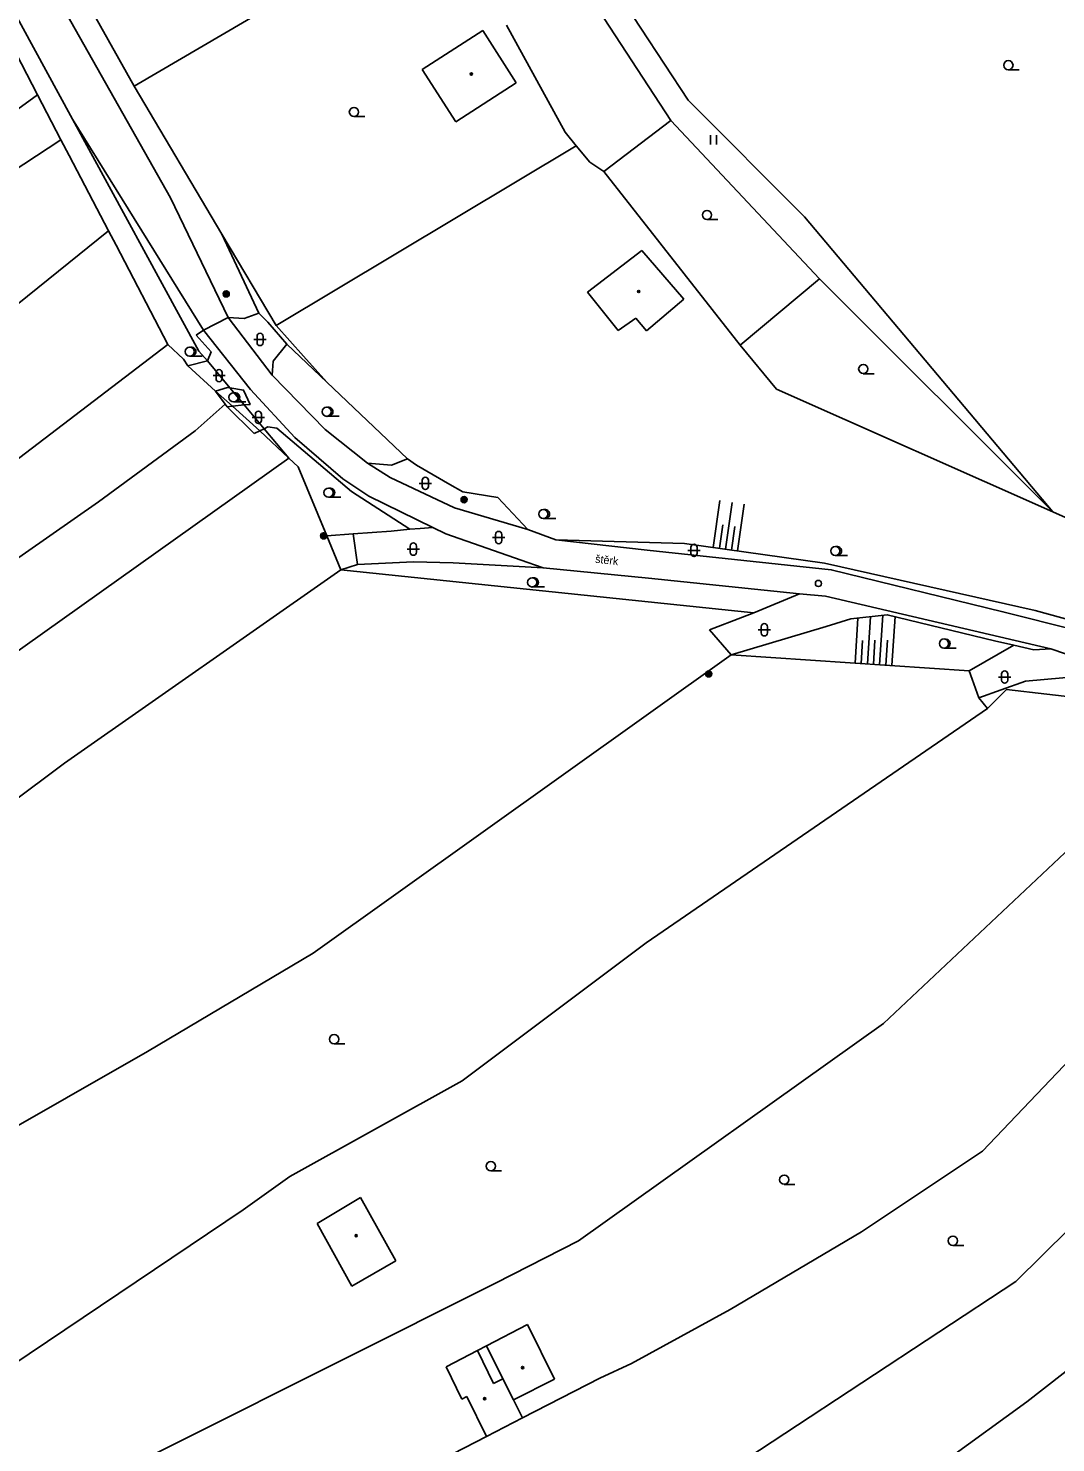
# Model space of a CAD drawing. Extents: x -595546 to -593986, y -1160845 to -1159202.
# Drawn here: x -594943.4 to -594860, y -1160337.3 to -1160222.4 of the extents above; entities that cross this region are included whole.
import ezdxf

# ---------------------------------------------------------------- set-up
doc = ezdxf.new("R2010")
doc.units = 0
for name, color, linetype in [('DOP - budovy nerozlisene - VP', 7, 'Continuous'), ('DOP - rozhrani ploch obecne', 7, 'Continuous'), ('Level 25', 7, 'Continuous'), ('Level 26', 7, 'Continuous'), ('Level 36', 7, 'Continuous'), ('Level 39', 7, 'Continuous'), ('Specificka linie pasportu komunikaci', 7, 'Continuous'), ('TM - DSPS - pomocna konstrukcni linie', 7, 'Continuous'), ('TM - hranice MC - pomocna linie', 7, 'Continuous'), ('TM - hranice souvisleho porostu (skupiny stromu_ kere)', 7, 'Continuous'), ('TM - letecke snimky - pomocna linie', 7, 'Continuous'), ('TM - nezpevnene cesty a chodniky', 7, 'Continuous'), ('TM - plot drateny_ kovovy - VP', 7, 'Continuous'), ('TM - popis povrchu', 7, 'Continuous'), ('TM - srafovani', 7, 'Continuous'), ('TM - vjezd na pozemek', 7, 'Continuous'), ('TM - zed operna - VP', 7, 'Continuous')]:
    doc.layers.add(name, color=color, linetype=linetype)

msp = doc.modelspace()

# ---------------------------------------------------------------- linework, layer by layer
at = {"layer": 'DOP - budovy nerozlisene - VP'}
for points in [[(-594906.51, -1160222.63), (-594911.43, -1160225.79)], [(-594903.78, -1160226.88), (-594906.51, -1160222.63)], [(-594911.43, -1160225.79), (-594908.69, -1160230.04)], [(-594908.69, -1160230.04), (-594903.78, -1160226.88)], [(-594897.99, -1160243.87), (-594893.59, -1160240.49)], [(-594893.59, -1160240.49), (-594890.16, -1160244.46)], [(-594895.51, -1160247), (-594897.99, -1160243.87)], [(-594890.16, -1160244.46), (-594893.2, -1160247.01)], [(-594894.07, -1160246), (-594895.51, -1160247)], [(-594893.2, -1160247.01), (-594894.07, -1160246)], [(-594919.97, -1160319.51), (-594916.44, -1160317.41)], [(-594916.44, -1160317.41), (-594913.57, -1160322.56)], [(-594917.14, -1160324.6), (-594919.97, -1160319.51)], [(-594913.57, -1160322.56), (-594917.14, -1160324.6)], [(-594902.86, -1160327.71), (-594906.2, -1160329.45)], [(-594900.67, -1160332.15), (-594902.86, -1160327.71)], [(-594909.49, -1160331.16), (-594906.94, -1160329.83)], [(-594906.94, -1160329.83), (-594905.63, -1160332.5)], [(-594904.87, -1160332.12), (-594906.2, -1160329.45)], [(-594909.49, -1160331.16), (-594908.21, -1160333.78)], [(-594905.63, -1160332.5), (-594904.87, -1160332.12)], [(-594904.02, -1160333.83), (-594904.87, -1160332.12)], [(-594904.02, -1160333.83), (-594900.67, -1160332.15)], [(-594907.79, -1160333.57), (-594908.21, -1160333.78)], [(-594907.79, -1160333.57), (-594906.19, -1160336.81)], [(-594903.28, -1160335.31), (-594904.02, -1160333.83)], [(-594903.28, -1160335.31), (-594906.19, -1160336.81)]]:
    msp.add_lwpolyline(points, dxfattribs=at)
at = {"layer": 'DOP - rozhrani ploch obecne'}
for points in [[(-594934.83, -1160227.16), (-594909.86, -1160212.53)], [(-594934.83, -1160227.16), (-594941.54, -1160215.17)], [(-594891.23, -1160229.93), (-594897.56, -1160220.24)], [(-594889.81, -1160228.3), (-594895.58, -1160219.48)], [(-594899.82, -1160230.88), (-594904.57, -1160222.19)], [(-594942.68, -1160227.85), (-594944.42, -1160224.5)], [(-594927.7, -1160239.18), (-594934.83, -1160227.16)], [(-594942.68, -1160227.85), (-594968.29, -1160246.49)], [(-594940.77, -1160231.5), (-594942.68, -1160227.85)], [(-594880.37, -1160237.77), (-594889.81, -1160228.3)], [(-594896.67, -1160234.07), (-594891.23, -1160229.93)], [(-594879.14, -1160242.8), (-594891.23, -1160229.93)], [(-594966.76, -1160248.56), (-594940.77, -1160231.5)], [(-594940.1, -1160232.79), (-594940.77, -1160231.5)], [(-594898.91, -1160231.99), (-594899.82, -1160230.88)], [(-594936.91, -1160238.9), (-594940.1, -1160232.79)], [(-594898.91, -1160231.99), (-594923.3, -1160246.6)], [(-594897.8, -1160233.33), (-594898.91, -1160231.99)], [(-594896.67, -1160234.07), (-594897.8, -1160233.33)], [(-594885.58, -1160248.18), (-594896.67, -1160234.07)], [(-594860.2, -1160261.72), (-594880.37, -1160237.77)], [(-594958.94, -1160256.63), (-594936.91, -1160238.9)], [(-594936.3, -1160240.07), (-594936.91, -1160238.9)], [(-594923.3, -1160246.6), (-594927.7, -1160239.18)], [(-594932.1, -1160248.13), (-594936.3, -1160240.07)], [(-594885.58, -1160248.18), (-594879.14, -1160242.8)], [(-594879.14, -1160242.8), (-594860.2, -1160261.72)], [(-594921.06, -1160249.08), (-594923.3, -1160246.6)], [(-594932.1, -1160248.13), (-594953.19, -1160264.2)], [(-594930.82, -1160249.33), (-594932.1, -1160248.13)], [(-594882.64, -1160251.76), (-594885.58, -1160248.18)], [(-594930.46, -1160249.85), (-594930.82, -1160249.33)], [(-594919.17, -1160251.19), (-594921.06, -1160249.08)], [(-594860.2, -1160261.72), (-594882.64, -1160251.76)], [(-594927.43, -1160252.98), (-594929.86, -1160255.14)], [(-594929.86, -1160255.14), (-594937.72, -1160260.91)], [(-594922.27, -1160257.35), (-594924.62, -1160255.14)], [(-594945.29, -1160273.74), (-594922.27, -1160257.35)], [(-594921.5, -1160258.07), (-594922.27, -1160257.35)], [(-594919.18, -1160263.67), (-594921.5, -1160258.07)], [(-594937.72, -1160260.91), (-594949.61, -1160269.19)], [(-594851.61, -1160265.54), (-594860.2, -1160261.72)], [(-594918.04, -1160266.44), (-594919.18, -1160263.67)], [(-594918.04, -1160266.44), (-594940.48, -1160282.12)], [(-594884.48, -1160269.91), (-594918.04, -1160266.44)], [(-594920.27, -1160297.55), (-594886.33, -1160273.34)], [(-594865.5, -1160277.69), (-594893.24, -1160296.73)], [(-594873.96, -1160303.27), (-594849.08, -1160279.88)], [(-594940.48, -1160282.12), (-594976.26, -1160308.88)], [(-594836.19, -1160282.48), (-594865.91, -1160313.65)], [(-594863.19, -1160324.23), (-594824.16, -1160285.7)], [(-594893.24, -1160296.73), (-594908.19, -1160307.94)], [(-594933.73, -1160305.55), (-594920.27, -1160297.55)], [(-594898.73, -1160320.92), (-594873.96, -1160303.27)], [(-594959.89, -1160320.49), (-594933.73, -1160305.55)], [(-594908.19, -1160307.94), (-594922.18, -1160315.69)], [(-594865.91, -1160313.65), (-594875.73, -1160320.2)], [(-594922.18, -1160315.69), (-594925.98, -1160318.41)], [(-594925.98, -1160318.41), (-594947.7, -1160333.01)], [(-594875.73, -1160320.2), (-594886.41, -1160326.51)], [(-594905.48, -1160324.36), (-594898.73, -1160320.92)], [(-594943.95, -1160343.63), (-594905.48, -1160324.36)], [(-594888.23, -1160340.69), (-594863.19, -1160324.23)], [(-594851.37, -1160325.46), (-594862.31, -1160334.01)], [(-594886.41, -1160326.51), (-594894.42, -1160330.9)], [(-594906.2, -1160329.45), (-594906.94, -1160329.83)], [(-594894.42, -1160330.9), (-594896.98, -1160332.07)], [(-594896.98, -1160332.07), (-594903.28, -1160335.31)], [(-594862.31, -1160334.01), (-594868.72, -1160338.66)], [(-594906.19, -1160336.81), (-594937.18, -1160352.75)]]:
    msp.add_lwpolyline(points, dxfattribs=at)
at = {"layer": 'Level 25'}
for centre, radius in [((-594927.35, -1160244.02), 0.25), ((-594927.35, -1160244.02), 0.2), ((-594927.35, -1160244.02), 0.15), ((-594927.35, -1160244.02), 0.1), ((-594927.35, -1160244.02), 0.05), ((-594908.02, -1160260.73), 0.25), ((-594908.02, -1160260.73), 0.2), ((-594908.02, -1160260.73), 0.15), ((-594908.02, -1160260.73), 0.1), ((-594908.02, -1160260.73), 0.05), ((-594919.44, -1160263.67), 0.25), ((-594919.44, -1160263.67), 0.2), ((-594919.44, -1160263.67), 0.15), ((-594919.44, -1160263.67), 0.1), ((-594919.44, -1160263.67), 0.05), ((-594888.15, -1160274.88), 0.25), ((-594888.15, -1160274.88), 0.2), ((-594888.15, -1160274.88), 0.15), ((-594888.15, -1160274.88), 0.1), ((-594888.15, -1160274.88), 0.05)]:
    msp.add_circle(centre, radius, dxfattribs=at)
at = {"layer": 'Level 26'}
msp.add_circle((-594879.23, -1160267.54), 0.25, dxfattribs=at)
at = {"layer": 'Level 36'}
for p, q in [((-594863.8, -1160225.82), (-594862.93, -1160225.82)), ((-594916.97, -1160229.62), (-594916.09, -1160229.62)), ((-594916.97, -1160229.62), (-594916.09, -1160229.62)), ((-594888.01, -1160231.89), (-594888.01, -1160231.14)), ((-594887.51, -1160231.89), (-594887.51, -1160231.14)), ((-594888.29, -1160237.98), (-594887.41, -1160237.98)), ((-594925.09, -1160247.72), (-594924.09, -1160247.72)), ((-594924.84, -1160247.47), (-594924.84, -1160247.97)), ((-594924.34, -1160247.47), (-594924.34, -1160247.97)), ((-594930.31, -1160249.09), (-594929.31, -1160249.09)), ((-594928.42, -1160250.66), (-594927.42, -1160250.66)), ((-594928.17, -1160250.41), (-594928.17, -1160250.91)), ((-594927.67, -1160250.41), (-594927.67, -1160250.91)), ((-594875.59, -1160250.5), (-594874.71, -1160250.5)), ((-594926.75, -1160252.8), (-594925.75, -1160252.8)), ((-594925.23, -1160254.05), (-594924.23, -1160254.05)), ((-594924.98, -1160253.8), (-594924.98, -1160254.3)), ((-594924.48, -1160253.8), (-594924.48, -1160254.3)), ((-594919.18, -1160253.96), (-594918.18, -1160253.96)), ((-594911.42, -1160259.16), (-594911.42, -1160259.66)), ((-594910.92, -1160259.16), (-594910.92, -1160259.66)), ((-594911.67, -1160259.41), (-594910.67, -1160259.41)), ((-594919.03, -1160260.54), (-594918.03, -1160260.54)), ((-594901.58, -1160262.27), (-594900.58, -1160262.27)), ((-594905.71, -1160263.81), (-594904.71, -1160263.81)), ((-594905.46, -1160263.56), (-594905.46, -1160264.06)), ((-594904.96, -1160263.56), (-594904.96, -1160264.06)), ((-594912.64, -1160264.75), (-594911.64, -1160264.75)), ((-594912.39, -1160264.5), (-594912.39, -1160265)), ((-594911.89, -1160264.5), (-594911.89, -1160265)), ((-594889.84, -1160264.85), (-594888.84, -1160264.85)), ((-594889.59, -1160264.6), (-594889.59, -1160265.1)), ((-594889.09, -1160264.6), (-594889.09, -1160265.1)), ((-594877.86, -1160265.27), (-594876.86, -1160265.27)), ((-594902.49, -1160267.82), (-594901.49, -1160267.82)), ((-594884.13, -1160271.3), (-594883.13, -1160271.3)), ((-594883.88, -1160271.05), (-594883.88, -1160271.55)), ((-594883.38, -1160271.05), (-594883.38, -1160271.55)), ((-594869.03, -1160272.8), (-594868.03, -1160272.8)), ((-594864.6, -1160275.14), (-594863.6, -1160275.14)), ((-594864.35, -1160274.89), (-594864.35, -1160275.39)), ((-594863.85, -1160274.89), (-594863.85, -1160275.39)), ((-594918.58, -1160304.93), (-594917.7, -1160304.93)), ((-594918.58, -1160304.93), (-594917.7, -1160304.93)), ((-594905.85, -1160315.23), (-594904.98, -1160315.23)), ((-594905.85, -1160315.23), (-594904.98, -1160315.23)), ((-594882.01, -1160316.34), (-594881.14, -1160316.34)), ((-594882.01, -1160316.34), (-594881.14, -1160316.34)), ((-594868.31, -1160321.3), (-594867.43, -1160321.3)), ((-594868.31, -1160321.3), (-594867.43, -1160321.3))]:
    msp.add_line(p, q, dxfattribs=at)
for centre in [(-594863.8, -1160225.45), (-594916.97, -1160229.25), (-594916.97, -1160229.25), (-594888.29, -1160237.61), (-594930.31, -1160248.71), (-594875.59, -1160250.12), (-594926.75, -1160252.42), (-594919.18, -1160253.59), (-594919.03, -1160260.16), (-594901.58, -1160261.9), (-594877.86, -1160264.9), (-594902.49, -1160267.45), (-594869.03, -1160272.42), (-594918.58, -1160304.55), (-594918.58, -1160304.55), (-594905.85, -1160314.86), (-594905.85, -1160314.86), (-594882.01, -1160315.96), (-594882.01, -1160315.96), (-594868.31, -1160320.92), (-594868.31, -1160320.92)]:
    msp.add_circle(centre, 0.375, dxfattribs=at)
for centre, radius, start, end in [((-594924.59, -1160247.47), 0.25, 0, 180), ((-594930.18, -1160248.71), 0.375, 260.4059, 99.5941), ((-594924.59, -1160247.97), 0.25, 180, 0), ((-594927.92, -1160250.41), 0.25, 0, 180), ((-594927.92, -1160250.91), 0.25, 180, 0), ((-594926.62, -1160252.42), 0.375, 260.4059, 99.5941), ((-594924.73, -1160253.8), 0.25, 0, 180), ((-594919.05, -1160253.59), 0.375, 260.4059, 99.5941), ((-594924.73, -1160254.3), 0.25, 180, 0), ((-594911.17, -1160259.16), 0.25, 0, 180), ((-594918.91, -1160260.16), 0.375, 260.4059, 99.5941), ((-594911.17, -1160259.66), 0.25, 180, 0), ((-594901.45, -1160261.9), 0.375, 260.4059, 99.5941), ((-594905.21, -1160263.56), 0.25, 0, 180), ((-594912.14, -1160264.5), 0.25, 0, 180), ((-594912.14, -1160265), 0.25, 180, 0), ((-594905.21, -1160264.06), 0.25, 180, 0), ((-594889.34, -1160264.6), 0.25, 0, 180), ((-594889.34, -1160265.1), 0.25, 180, 0), ((-594877.73, -1160264.9), 0.375, 260.4059, 99.5941), ((-594902.36, -1160267.45), 0.375, 260.4059, 99.5941), ((-594883.63, -1160271.05), 0.25, 0, 180), ((-594883.63, -1160271.55), 0.25, 180, 0), ((-594868.91, -1160272.42), 0.375, 260.4059, 99.5941), ((-594864.1, -1160274.89), 0.25, 0, 180), ((-594864.1, -1160275.39), 0.25, 180, 0)]:
    msp.add_arc(centre, radius, start, end, dxfattribs=at)
at = {"layer": 'Level 39'}
for centre, radius in [((-594907.43, -1160226.17), 0.09), ((-594907.43, -1160226.17), 0.09), ((-594907.43, -1160226.17), 0.0398), ((-594907.43, -1160226.17), 0.0398), ((-594893.83, -1160243.83), 0.09), ((-594893.83, -1160243.83), 0.0398), ((-594916.79, -1160320.51), 0.09), ((-594916.79, -1160320.51), 0.09), ((-594916.79, -1160320.51), 0.0398), ((-594916.79, -1160320.51), 0.0398), ((-594903.27, -1160331.22), 0.09), ((-594903.27, -1160331.22), 0.09), ((-594903.27, -1160331.22), 0.0398), ((-594903.27, -1160331.22), 0.0398), ((-594906.35, -1160333.75), 0.09), ((-594906.35, -1160333.75), 0.09), ((-594906.35, -1160333.75), 0.0398), ((-594906.35, -1160333.75), 0.0398)]:
    msp.add_circle(centre, radius, dxfattribs=at)
at = {"layer": 'Specificka linie pasportu komunikaci'}
for points in [[(-594974.62, -1160154.67), (-594969.46, -1160166.82), (-594954.54, -1160196.15), (-594931.88, -1160236.21), (-594927.2, -1160245.93)], [(-594939.83, -1160229.84), (-594947.04, -1160216.63), (-594957.84, -1160199.38), (-594965.03, -1160185.76)], [(-594928.88, -1160249.46), (-594929.56, -1160248.66), (-594939.83, -1160229.84)], [(-594927.05, -1160251.65), (-594928.88, -1160249.46)], [(-594925.88, -1160253.04), (-594927.05, -1160251.65)], [(-594924.26, -1160254.97), (-594925.88, -1160253.04)], [(-594922.27, -1160257.35), (-594924.26, -1160254.97)], [(-594918.04, -1160266.44), (-594916.69, -1160266.01)]]:
    msp.add_lwpolyline(points, dxfattribs=at)
at = {"layer": 'TM - DSPS - pomocna konstrukcni linie'}
for points in [[(-594927.2, -1160245.93), (-594929.18, -1160246.96)], [(-594929.18, -1160246.96), (-594929.8, -1160247.36)]]:
    msp.add_lwpolyline(points, dxfattribs=at)
at = {"layer": 'TM - hranice MC - pomocna linie'}
for points in [[(-594926.83, -1160253.15), (-594928.21, -1160251.91)], [(-594924.62, -1160255.14), (-594926.83, -1160253.15)]]:
    msp.add_lwpolyline(points, dxfattribs=at)
at = {"layer": 'TM - hranice souvisleho porostu (skupiny stromu_ kere)'}
for points in [[(-594924.7, -1160245.59), (-594925.9, -1160246.02), (-594927.2, -1160245.93)], [(-594929.8, -1160247.36), (-594928.58, -1160248.73), (-594928.88, -1160249.46)], [(-594923.6, -1160250.61), (-594923.52, -1160249.49), (-594922.42, -1160248.1)], [(-594928.88, -1160249.46), (-594930.46, -1160249.85)], [(-594928.21, -1160251.91), (-594927.24, -1160251.62), (-594927.05, -1160251.65)], [(-594927.05, -1160251.65), (-594925.94, -1160251.83), (-594925.41, -1160252.99), (-594925.88, -1160253.04)], [(-594926.83, -1160253.15), (-594927.27, -1160253.2)], [(-594925.88, -1160253.04), (-594926.83, -1160253.15)], [(-594925.07, -1160255.36), (-594924.62, -1160255.14)], [(-594924.62, -1160255.14), (-594924.26, -1160254.97)], [(-594924.26, -1160254.97), (-594923.96, -1160254.83), (-594923.24, -1160254.93), (-594917.17, -1160260.08), (-594912.42, -1160263.13)], [(-594912.62, -1160257.41), (-594913.92, -1160257.92), (-594915.86, -1160257.78)], [(-594905.27, -1160260.56), (-594902.85, -1160263.16)], [(-594912.42, -1160263.13), (-594913.94, -1160263.28), (-594917.03, -1160263.51)], [(-594900.56, -1160263.99), (-594890.11, -1160264.28), (-594878.75, -1160265.89), (-594861.63, -1160269.74), (-594843.21, -1160274.8), (-594828.13, -1160278.58), (-594817.68, -1160281.13), (-594808.77, -1160283.04)], [(-594912.14, -1160265.78), (-594908.9, -1160265.87), (-594901.61, -1160266.26)], [(-594880.76, -1160268.37), (-594884.48, -1160269.91)], [(-594884.48, -1160269.91), (-594885.39, -1160270.28), (-594888.09, -1160271.29)], [(-594886.33, -1160273.34), (-594883.24, -1160272.41), (-594878.61, -1160271.02), (-594876.6, -1160270.42), (-594873.64, -1160270.08), (-594864.94, -1160272.19)], [(-594866.99, -1160274.62), (-594863.35, -1160272.56)], [(-594866.19, -1160276.82), (-594864.38, -1160276.17), (-594862.41, -1160275.46), (-594857.86, -1160275.06), (-594853.64, -1160275.05), (-594850.72, -1160275.52)]]:
    msp.add_lwpolyline(points, dxfattribs=at)
at = {"layer": 'TM - letecke snimky - pomocna linie'}
for points in [[(-594929.18, -1160246.96), (-594939.83, -1160229.84)], [(-594927.7, -1160239.18), (-594924.7, -1160245.59)], [(-594917.03, -1160263.51), (-594919.18, -1160263.67)], [(-594912.42, -1160263.13), (-594911.58, -1160263.07), (-594910.55, -1160262.99)]]:
    msp.add_lwpolyline(points, dxfattribs=at)
at = {"layer": 'TM - nezpevnene cesty a chodniky'}
for points in [[(-594923.6, -1160250.61), (-594927.2, -1160245.93)], [(-594915.76, -1160260.45), (-594917.88, -1160259.04), (-594921.76, -1160255.69), (-594925.38, -1160251.78), (-594929.18, -1160246.96)], [(-594915.86, -1160257.78), (-594919.31, -1160255.03), (-594923.6, -1160250.61)], [(-594915.86, -1160257.78), (-594914.04, -1160258.93)], [(-594902.85, -1160263.16), (-594908.8, -1160261.39), (-594914.04, -1160258.93)], [(-594910.55, -1160262.99), (-594915.76, -1160260.45)], [(-594901.61, -1160266.26), (-594902.83, -1160265.83), (-594909.5, -1160263.5), (-594910.55, -1160262.99)], [(-594900.56, -1160263.99), (-594902.85, -1160263.16)], [(-594821.95, -1160280.93), (-594836.64, -1160276.8), (-594846.25, -1160274.36), (-594864.25, -1160269.84), (-594878.19, -1160266.43), (-594893.14, -1160264.82), (-594900.56, -1160263.99)], [(-594880.76, -1160268.37), (-594893.03, -1160267.12), (-594901.61, -1160266.26)], [(-594878.67, -1160268.58), (-594860.36, -1160272.84)], [(-594860.36, -1160272.84), (-594856.87, -1160274.05), (-594850.72, -1160275.52)]]:
    msp.add_lwpolyline(points, dxfattribs=at)
at = {"layer": 'TM - plot drateny_ kovovy - VP'}
for points in [[(-594922.42, -1160248.1), (-594919.17, -1160251.19)], [(-594919.17, -1160251.19), (-594912.62, -1160257.41)], [(-594927.43, -1160252.98), (-594928.21, -1160251.91)], [(-594927.27, -1160253.2), (-594927.43, -1160252.98)], [(-594905.27, -1160260.56), (-594908.13, -1160260.1), (-594909.17, -1160259.5), (-594911.88, -1160257.92)], [(-594866.99, -1160274.62), (-594886.33, -1160273.34)], [(-594865.5, -1160277.69), (-594863.96, -1160276.14), (-594850.84, -1160277.67)], [(-594866.19, -1160276.82), (-594865.5, -1160277.69)]]:
    msp.add_lwpolyline(points, dxfattribs=at)
at = {"layer": 'TM - srafovani'}
for points in [[(-594887.78, -1160264.61), (-594887.24, -1160260.81)], [(-594886.79, -1160264.75), (-594886.25, -1160260.95)], [(-594885.8, -1160264.89), (-594885.26, -1160261.09)], [(-594887.28, -1160264.68), (-594887.01, -1160262.78)], [(-594886.29, -1160264.82), (-594886.02, -1160262.92)], [(-594876.26, -1160274.01), (-594876.02, -1160270.35)], [(-594875.26, -1160274.07), (-594875.01, -1160270.24)], [(-594874.27, -1160274.14), (-594874, -1160270.12)], [(-594873.27, -1160274.2), (-594873.01, -1160270.23)], [(-594875.76, -1160274.04), (-594875.64, -1160272.17)], [(-594874.77, -1160274.11), (-594874.64, -1160272.14)], [(-594873.77, -1160274.17), (-594873.63, -1160272.14)]]:
    msp.add_lwpolyline(points, dxfattribs=at)
at = {"layer": 'TM - vjezd na pozemek'}
for points in [[(-594924.7, -1160245.59), (-594923.97, -1160246.33), (-594922.42, -1160248.1)], [(-594928.21, -1160251.91), (-594930.46, -1160249.85)], [(-594925.07, -1160255.36), (-594927.27, -1160253.2)], [(-594911.88, -1160257.92), (-594912.62, -1160257.41)], [(-594916.69, -1160266.01), (-594917.03, -1160263.51)], [(-594888.09, -1160271.29), (-594886.33, -1160273.34)], [(-594866.99, -1160274.62), (-594866.74, -1160275.32), (-594866.19, -1160276.82)]]:
    msp.add_lwpolyline(points, dxfattribs=at)
at = {"layer": 'TM - zed operna - VP'}
for points in [[(-594912.14, -1160265.78), (-594916.69, -1160266.01)], [(-594878.67, -1160268.58), (-594880.76, -1160268.37)], [(-594864.94, -1160272.19), (-594863.35, -1160272.56)], [(-594863.35, -1160272.56), (-594861.73, -1160272.94), (-594860.36, -1160272.84)]]:
    msp.add_lwpolyline(points, dxfattribs=at)

# ---------------------------------------------------------------- texts
at = {"layer": 'TM - popis povrchu'}
msp.add_text('štěrk', height=0.65, rotation=353.6174, dxfattribs=at).set_placement((-594897.4, -1160265.85))

doc.saveas('drawing.dxf')
